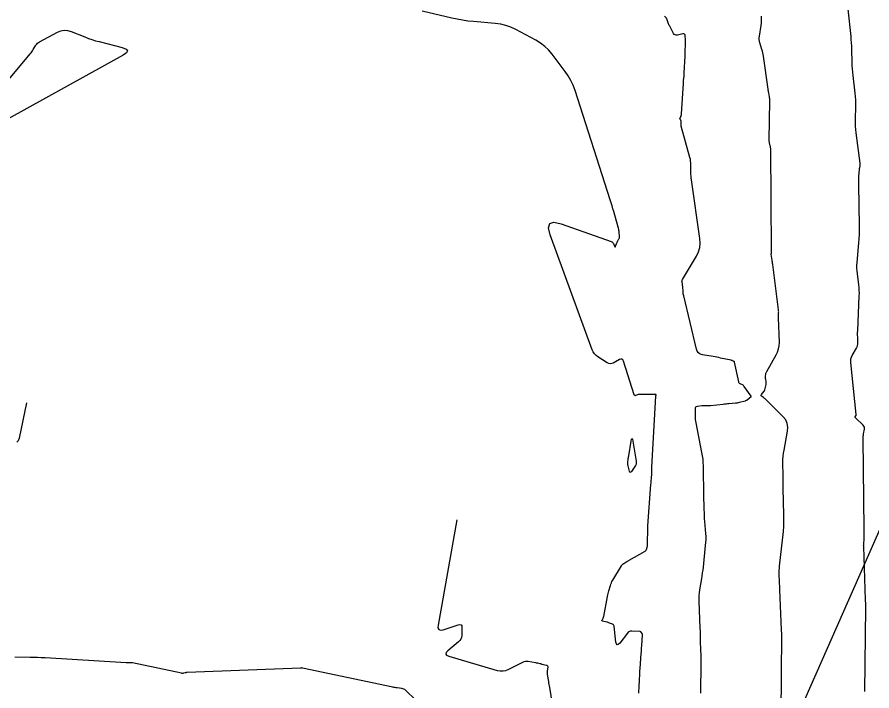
# Model space of a CAD drawing. Extents: x 658976 to 668721, y 639543 to 647196.
# Drawn here: x 662752.2 to 662896.7, y 643287.9 to 643401.7 of the extents above; entities that cross this region are included whole.
import ezdxf

# ---------------------------------------------------------------- set-up
doc = ezdxf.new("R2010")
doc.units = 0
for name, color, linetype in [('Ex_Major Contours', 7, 'Continuous'), ('Ex_Minor Contours', 7, 'Continuous'), ('R_Grid', 7, 'Continuous')]:
    doc.layers.add(name, color=color, linetype=linetype)

msp = doc.modelspace()

# ---------------------------------------------------------------- linework, layer by layer
at = {"layer": 'Ex_Major Contours'}
msp.add_lwpolyline([(662857.25, 643287.48), (662857.28, 643287.9), (662857.3, 643288.32), (662857.39, 643289.99), (662857.41, 643290.4), (662857.43, 643290.82), (662857.46, 643291.24), (662857.49, 643291.66), (662857.66, 643294.17), (662857.69, 643294.5), (662857.71, 643294.83), (662857.73, 643295.16), (662857.76, 643295.5), (662857.89, 643297.36), (662857.89, 643297.43), (662857.88, 643297.49), (662857.85, 643297.54), (662857.82, 643297.6), (662857.65, 643297.8), (662857.6, 643297.85), (662857.55, 643297.88), (662857.49, 643297.9), (662857.43, 643297.91), (662856.11, 643297.98), (662855.88, 643297.97), (662855.67, 643297.91), (662855.49, 643297.79), (662855.33, 643297.63), (662854.04, 643295.96), (662853.8, 643295.71), (662853.62, 643295.66), (662853.48, 643295.8), (662853.4, 643296.13), (662853.08, 643298.79), (662853.05, 643298.91), (662852.99, 643299.01), (662852.91, 643299.08), (662852.81, 643299.14), (662852.33, 643299.33), (662852.21, 643299.38), (662852.09, 643299.42), (662851.97, 643299.46), (662851.84, 643299.49), (662851.14, 643299.67), (662851.07, 643299.69), (662851.04, 643299.73), (662851.03, 643299.79), (662851.06, 643299.85), (662851.22, 643300.14), (662851.25, 643300.21), (662851.28, 643300.29), (662851.31, 643300.37), (662851.33, 643300.45), (662851.96, 643303.84), (662852.01, 643304.08), (662852.06, 643304.31), (662852.12, 643304.54), (662852.19, 643304.78), (662852.46, 643305.7), (662852.54, 643305.93), (662852.63, 643306.15), (662852.73, 643306.37), (662852.85, 643306.58), (662854.33, 643309.01), (662854.36, 643309.05), (662854.38, 643309.08), (662854.41, 643309.12), (662854.44, 643309.15), (662854.58, 643309.28), (662854.61, 643309.31), (662854.64, 643309.34), (662854.68, 643309.37), (662854.72, 643309.39), (662855.24, 643309.72), (662855.34, 643309.78), (662855.44, 643309.84), (662855.55, 643309.9), (662855.65, 643309.96), (662858.33, 643311.47), (662858.41, 643311.53), (662858.47, 643311.59), (662858.52, 643311.67), (662858.56, 643311.76), (662858.67, 643312.13), (662858.7, 643312.22), (662858.71, 643312.32), (662858.73, 643312.42), (662858.73, 643312.51), (662858.75, 643313.56), (662858.75, 643313.74), (662858.75, 643313.93), (662858.76, 643314.11), (662858.76, 643314.3), (662858.76, 643315.03), (662858.76, 643315.22), (662858.77, 643315.4), (662858.77, 643315.59), (662858.79, 643315.77), (662859.31, 643322.75), (662859.33, 643322.99), (662859.35, 643323.23), (662859.36, 643323.48), (662859.38, 643323.72), (662859.44, 643324.68), (662859.45, 643324.93), (662859.47, 643325.17), (662859.48, 643325.41), (662859.49, 643325.65), (662860.13, 643337.68), (662860.13, 643337.7), (662860.13, 643337.71), (662860.13, 643337.75), (662860.13, 643337.75), (662860.14, 643337.76), (662860.14, 643337.76), (662860.15, 643337.76), (662860.2, 643337.77), (662860.21, 643337.77), (662860.22, 643337.77), (662860.22, 643337.78), (662860.22, 643337.79), (662860.17, 643337.91), (662860.16, 643337.93), (662860.14, 643337.95), (662860.12, 643337.96), (662860.1, 643337.96), (662857.38, 643337.96), (662857.3, 643337.96), (662857.21, 643337.95), (662857.13, 643337.92), (662857.04, 643337.9), (662856.72, 643337.77), (662856.64, 643337.75), (662856.58, 643337.76), (662856.53, 643337.8), (662856.5, 643337.87), (662854.68, 643343.56), (662854.57, 643343.79), (662854.42, 643343.91), (662854.22, 643343.93), (662853.98, 643343.84), (662852.94, 643343.26), (662852.68, 643343.16), (662852.43, 643343.13), (662852.17, 643343.17), (662851.92, 643343.3), (662850.36, 643344.29), (662850.05, 643344.53), (662849.78, 643344.81), (662849.56, 643345.13), (662849.4, 643345.49), (662842.27, 643364.91), (662841.99, 643366.12), (662842.2, 643366.83), (662842.91, 643367.05), (662844.12, 643366.78), (662852.61, 643363.79), (662852.73, 643363.74), (662852.82, 643363.66), (662852.9, 643363.57), (662852.96, 643363.46), (662853.16, 643362.98), (662853.21, 643362.89), (662853.26, 643362.86), (662853.31, 643362.89), (662853.35, 643362.99), (662853.55, 643363.55), (662853.58, 643363.64), (662853.62, 643363.73), (662853.66, 643363.81), (662853.71, 643363.9), (662853.91, 643364.23), (662853.95, 643364.32), (662853.98, 643364.41), (662853.99, 643364.5), (662853.99, 643364.59), (662853.92, 643365.48), (662853.9, 643365.66), (662853.87, 643365.84), (662853.84, 643366.02), (662853.79, 643366.19), (662853.05, 643368.84), (662852.9, 643369.34), (662852.76, 643369.84), (662852.6, 643370.34), (662852.45, 643370.83), (662846.5, 643389.32), (662846.19, 643390.18), (662845.8, 643391), (662845.35, 643391.78), (662844.83, 643392.53), (662842.6, 643395.45), (662842.01, 643396.15), (662841.36, 643396.76), (662840.65, 643397.31), (662839.87, 643397.78), (662836.49, 643399.6), (662835.66, 643400), (662834.8, 643400.3), (662833.92, 643400.52), (662833, 643400.64), (662829.31, 643400.94), (662828.38, 643401.04), (662827.47, 643401.17), (662826.56, 643401.33), (662825.65, 643401.52), (662820.67, 643402.71)], dxfattribs=at)
msp.add_lwpolyline([(662856.83, 643326.42), (662856.8, 643326.2), (662856.73, 643325.98), (662856.61, 643325.78), (662856.01, 643324.92), (662855.9, 643324.8), (662855.81, 643324.77), (662855.74, 643324.83), (662855.68, 643324.98), (662855.44, 643325.89), (662855.41, 643326.03), (662855.4, 643326.17), (662855.39, 643326.3), (662855.4, 643326.44), (662855.47, 643327), (662855.48, 643327.14), (662855.5, 643327.28), (662855.52, 643327.42), (662855.55, 643327.56), (662855.95, 643330.05), (662856.03, 643330.4), (662856.1, 643330.51), (662856.18, 643330.4), (662856.25, 643330.05), (662856.81, 643326.66)], close=True, dxfattribs=at)
at = {"layer": 'Ex_Minor Contours'}
for points in [[(662867.73, 643287.52), (662867.79, 643292.64), (662867.79, 643293.13), (662867.79, 643293.61), (662867.78, 643294.1), (662867.77, 643294.58), (662867.71, 643296.52), (662867.69, 643297.01), (662867.67, 643297.49), (662867.66, 643297.98), (662867.64, 643298.46), (662867.47, 643303.03), (662867.47, 643303.51), (662867.49, 643303.99), (662867.53, 643304.47), (662867.6, 643304.95), (662867.91, 643306.86), (662867.99, 643307.33), (662868.05, 643307.81), (662868.12, 643308.29), (662868.17, 643308.77), (662868.56, 643312.44), (662868.6, 643312.94), (662868.62, 643313.44), (662868.62, 643313.95), (662868.59, 643314.45), (662868.43, 643316.47), (662868.39, 643316.97), (662868.36, 643317.48), (662868.34, 643317.99), (662868.32, 643318.49), (662868.26, 643321.22), (662868.25, 643321.8), (662868.24, 643322.38), (662868.23, 643322.96), (662868.22, 643323.54), (662868.18, 643325.87), (662868.16, 643326.45), (662868.11, 643327.03), (662868.04, 643327.6), (662867.94, 643328.17), (662866.95, 643333.17), (662866.9, 643333.44), (662866.87, 643333.72), (662866.85, 643333.99), (662866.84, 643334.27), (662866.84, 643335.61), (662866.86, 643335.75), (662866.92, 643335.86), (662867.02, 643335.94), (662867.17, 643335.98), (662867.89, 643336.07), (662868.01, 643336.09), (662868.14, 643336.1), (662868.26, 643336.1), (662868.39, 643336.1), (662868.89, 643336.09), (662869.02, 643336.08), (662869.15, 643336.09), (662869.27, 643336.09), (662869.4, 643336.1), (662871.53, 643336.32), (662871.77, 643336.35), (662872.02, 643336.37), (662872.26, 643336.4), (662872.5, 643336.42), (662873.61, 643336.52), (662873.78, 643336.54), (662873.95, 643336.56), (662874.12, 643336.6), (662874.29, 643336.64), (662875.24, 643336.88), (662875.27, 643336.88), (662875.3, 643336.89), (662875.32, 643336.91), (662875.35, 643336.92), (662875.45, 643336.98), (662875.48, 643337), (662875.51, 643337.01), (662875.53, 643337.03), (662875.55, 643337.05), (662876.24, 643337.61), (662876.25, 643337.61), (662876.25, 643337.62), (662876.25, 643337.62), (662876.25, 643337.63), (662876.25, 643337.63), (662876.25, 643337.63), (662876.25, 643337.65), (662876.24, 643337.65), (662876.24, 643337.65), (662875.09, 643339.29), (662875.03, 643339.38), (662874.95, 643339.45), (662874.87, 643339.51), (662874.77, 643339.57), (662874.38, 643339.76), (662874.29, 643339.81), (662874.22, 643339.88), (662874.17, 643339.97), (662874.14, 643340.07), (662873.42, 643343.42), (662873.41, 643343.48), (662873.38, 643343.52), (662873.34, 643343.55), (662873.29, 643343.58), (662873.07, 643343.66), (662873.02, 643343.67), (662872.96, 643343.69), (662872.91, 643343.71), (662872.85, 643343.72), (662871.08, 643344.11), (662870.77, 643344.18), (662870.45, 643344.24), (662870.14, 643344.3), (662869.82, 643344.35), (662868, 643344.66), (662867.63, 643344.77), (662867.34, 643344.96), (662867.13, 643345.24), (662866.99, 643345.6), (662864.85, 643354.6), (662864.81, 643354.78), (662864.78, 643354.95), (662864.76, 643355.13), (662864.74, 643355.31), (662864.68, 643356.18), (662864.67, 643356.28), (662864.66, 643356.38), (662864.64, 643356.48), (662864.63, 643356.58), (662864.57, 643356.98), (662864.56, 643357.08), (662864.57, 643357.17), (662864.6, 643357.26), (662864.64, 643357.35), (662866.99, 643361.34), (662867.33, 643362.05), (662867.55, 643362.78), (662867.63, 643363.54), (662867.58, 643364.32), (662866.17, 643374.2), (662866.13, 643374.52), (662866.1, 643374.83), (662866.08, 643375.15), (662866.08, 643375.47), (662866.07, 643376.74), (662866.06, 643377.06), (662866.02, 643377.38), (662865.97, 643377.69), (662865.89, 643378), (662864.44, 643383.25), (662864.42, 643383.33), (662864.41, 643383.41), (662864.41, 643383.48), (662864.41, 643383.56), (662864.42, 643384), (662864.42, 643384.02), (662864.42, 643384.04), (662864.42, 643384.06), (662864.42, 643384.08), (662864.41, 643384.15), (662864.41, 643384.17), (662864.41, 643384.19), (662864.4, 643384.21), (662864.39, 643384.22), (662864.25, 643384.44), (662864.23, 643384.48), (662864.22, 643384.52), (662864.22, 643384.56), (662864.24, 643384.61), (662864.41, 643385.02), (662864.44, 643385.11), (662864.47, 643385.19), (662864.48, 643385.28), (662864.49, 643385.37), (662864.79, 643390.47), (662864.8, 643390.62), (662864.81, 643390.77), (662864.82, 643390.92), (662864.84, 643391.07), (662864.9, 643391.67), (662864.91, 643391.82), (662864.93, 643391.97), (662864.94, 643392.12), (662864.94, 643392.27), (662865.08, 643395.12), (662865.09, 643395.35), (662865.1, 643395.57), (662865.11, 643395.8), (662865.12, 643396.03), (662865.16, 643396.99), (662865.16, 643397.18), (662865.17, 643397.38), (662865.16, 643397.58), (662865.15, 643397.78), (662865.11, 643398.57), (662865.08, 643398.73), (662865, 643398.84), (662864.88, 643398.89), (662864.71, 643398.87), (662863.78, 643398.66), (662863.58, 643398.64), (662863.4, 643398.68), (662863.26, 643398.78), (662863.14, 643398.95), (662862.48, 643400.18), (662862.42, 643400.31), (662862.36, 643400.45), (662862.3, 643400.58), (662862.25, 643400.72), (662862, 643401.41), (662861.97, 643401.48), (662861.93, 643401.54), (662861.89, 643401.59), (662861.84, 643401.65), (662861.63, 643401.84)], [(662881.32, 643284.64), (662881.36, 643289.85), (662881.36, 643290.54), (662881.37, 643291.24), (662881.38, 643291.93), (662881.38, 643292.62), (662881.42, 643295.39), (662881.43, 643296.09), (662881.42, 643296.78), (662881.41, 643297.47), (662881.38, 643298.17), (662881.09, 643304.93), (662881.08, 643305.26), (662881.07, 643305.6), (662881.05, 643305.94), (662881.04, 643306.27), (662880.99, 643307.61), (662880.99, 643307.95), (662880.99, 643308.28), (662881.01, 643308.62), (662881.05, 643308.95), (662881.61, 643313.87), (662881.7, 643314.8), (662881.76, 643315.73), (662881.78, 643316.66), (662881.78, 643317.59), (662881.67, 643322.12), (662881.66, 643322.66), (662881.65, 643323.19), (662881.64, 643323.73), (662881.63, 643324.27), (662881.61, 643326.43), (662881.61, 643326.97), (662881.65, 643327.5), (662881.71, 643328.04), (662881.8, 643328.57), (662882.41, 643331.75), (662882.46, 643332.44), (662882.35, 643333.07), (662882.08, 643333.65), (662881.65, 643334.18), (662878.59, 643337.19), (662878.52, 643337.26), (662878.45, 643337.32), (662878.38, 643337.38), (662878.31, 643337.44), (662878.01, 643337.66), (662877.95, 643337.72), (662877.93, 643337.78), (662877.93, 643337.85), (662877.98, 643337.92), (662878.44, 643338.49), (662878.46, 643338.51), (662878.47, 643338.52), (662878.48, 643338.54), (662878.49, 643338.56), (662878.53, 643338.65), (662878.54, 643338.67), (662878.55, 643338.69), (662878.56, 643338.71), (662878.56, 643338.73), (662878.77, 643339.63), (662878.79, 643339.74), (662878.8, 643339.85), (662878.8, 643339.96), (662878.78, 643340.07), (662878.7, 643340.51), (662878.69, 643340.62), (662878.68, 643340.73), (662878.68, 643340.84), (662878.69, 643340.96), (662878.74, 643341.42), (662878.75, 643341.53), (662878.78, 643341.64), (662878.82, 643341.74), (662878.88, 643341.84), (662880.47, 643344.62), (662880.72, 643345.12), (662880.89, 643345.65), (662880.99, 643346.19), (662881.01, 643346.75), (662880.87, 643350.9), (662880.87, 643351.01), (662880.87, 643351.13), (662880.87, 643351.24), (662880.87, 643351.35), (662880.89, 643351.79), (662880.9, 643351.91), (662880.89, 643352.02), (662880.89, 643352.13), (662880.87, 643352.24), (662879.89, 643359.93), (662879.86, 643360.1), (662879.84, 643360.28), (662879.81, 643360.46), (662879.79, 643360.64), (662879.63, 643361.66), (662879.63, 643361.68), (662879.63, 643361.69), (662879.63, 643361.71), (662879.64, 643361.73), (662879.68, 643361.79), (662879.69, 643361.81), (662879.69, 643361.83), (662879.7, 643361.84), (662879.69, 643361.86), (662879.67, 643362.04), (662879.66, 643362.07), (662879.66, 643362.11), (662879.66, 643362.15), (662879.66, 643362.18), (662879.55, 643379.5), (662879.54, 643379.62), (662879.53, 643379.74), (662879.51, 643379.86), (662879.48, 643379.98), (662879.35, 643380.45), (662879.32, 643380.57), (662879.3, 643380.69), (662879.29, 643380.81), (662879.29, 643380.93), (662879.4, 643387.58), (662879.4, 643387.75), (662879.39, 643387.91), (662879.37, 643388.07), (662879.35, 643388.23), (662879.23, 643388.88), (662879.2, 643389.04), (662879.17, 643389.2), (662879.14, 643389.36), (662879.12, 643389.53), (662878.32, 643395.09), (662878.27, 643395.38), (662878.21, 643395.67), (662878.14, 643395.95), (662878.06, 643396.23), (662877.71, 643397.36), (662877.64, 643397.64), (662877.61, 643397.93), (662877.6, 643398.21), (662877.63, 643398.5), (662877.92, 643400.28), (662877.98, 643400.68), (662878, 643401.07), (662878, 643401.47), (662877.97, 643401.86)], [(662895.43, 643287.79), (662895.62, 643301.92), (662895.62, 643302.04), (662895.62, 643302.15), (662895.62, 643302.26), (662895.62, 643302.37), (662895.6, 643302.83), (662895.59, 643302.94), (662895.59, 643303.05), (662895.58, 643303.16), (662895.58, 643303.28), (662895.26, 643312.25), (662895.25, 643312.39), (662895.26, 643312.54), (662895.26, 643312.68), (662895.28, 643312.82), (662895.34, 643313.39), (662895.36, 643313.54), (662895.37, 643313.68), (662895.37, 643313.82), (662895.37, 643313.97), (662895.36, 643314.54), (662895.35, 643314.69), (662895.35, 643314.83), (662895.35, 643314.97), (662895.35, 643315.12), (662895.17, 643330.5), (662895.17, 643330.7), (662895.19, 643330.9), (662895.21, 643331.09), (662895.24, 643331.29), (662895.39, 643332.07), (662895.41, 643332.26), (662895.38, 643332.43), (662895.3, 643332.59), (662895.18, 643332.74), (662893.87, 643334.03), (662893.84, 643334.07), (662893.83, 643334.11), (662893.83, 643334.15), (662893.85, 643334.19), (662893.95, 643334.37), (662893.97, 643334.41), (662893.99, 643334.46), (662893.99, 643334.51), (662893.99, 643334.56), (662893.08, 643343.33), (662893.07, 643343.65), (662893.11, 643343.95), (662893.2, 643344.25), (662893.33, 643344.53), (662894.05, 643345.77), (662894.16, 643345.99), (662894.23, 643346.22), (662894.27, 643346.45), (662894.28, 643346.7), (662894.25, 643347.69), (662894.24, 643347.94), (662894.24, 643348.19), (662894.24, 643348.43), (662894.25, 643348.68), (662894.52, 643354.59), (662894.53, 643355.06), (662894.52, 643355.53), (662894.49, 643356), (662894.44, 643356.47), (662894.2, 643358.35), (662894.15, 643358.82), (662894.13, 643359.29), (662894.13, 643359.76), (662894.16, 643360.23), (662894.47, 643363.55), (662894.52, 643364.26), (662894.56, 643364.98), (662894.57, 643365.69), (662894.57, 643366.4), (662894.45, 643373.43), (662894.44, 643373.61), (662894.44, 643373.78), (662894.45, 643373.96), (662894.45, 643374.13), (662894.47, 643374.96), (662894.47, 643375.07), (662894.48, 643375.19), (662894.49, 643375.3), (662894.5, 643375.41), (662894.55, 643375.88), (662894.56, 643375.97), (662894.57, 643376.07), (662894.58, 643376.17), (662894.59, 643376.26), (662894.64, 643376.65), (662894.65, 643376.74), (662894.65, 643376.84), (662894.65, 643376.93), (662894.64, 643377.03), (662893.99, 643382.16), (662893.93, 643382.72), (662893.89, 643383.27), (662893.87, 643383.83), (662893.87, 643384.39), (662893.92, 643386.63), (662893.92, 643387.19), (662893.91, 643387.74), (662893.87, 643388.3), (662893.82, 643388.86), (662893.48, 643391.84), (662893.42, 643392.39), (662893.37, 643392.94), (662893.34, 643393.49), (662893.32, 643394.04), (662893.27, 643396.25), (662893.25, 643396.8), (662893.21, 643397.35), (662893.17, 643397.9), (662893.12, 643398.45), (662892.63, 643403.06)], [(662749.07, 643389.11), (662754.44, 643395.52), (662754.58, 643395.69), (662754.71, 643395.86), (662754.83, 643396.03), (662754.95, 643396.22), (662755.4, 643396.95), (662755.52, 643397.13), (662755.67, 643397.28), (662755.83, 643397.41), (662756.01, 643397.52), (662759.04, 643399.14), (662759.6, 643399.37), (662760.17, 643399.47), (662760.74, 643399.43), (662761.32, 643399.27), (662763.66, 643398.34), (662764.25, 643398.11), (662764.85, 643397.91), (662765.45, 643397.72), (662766.05, 643397.56), (662769.97, 643396.55), (662770.62, 643396.3), (662770.86, 643396.01), (662770.7, 643395.66), (662770.13, 643395.26), (662747.49, 643382.77)], [(662753.79, 643336.53), (662752.57, 643330.59), (662752.41, 643330.12), (662752.14, 643329.87)], [(662826.51, 643316.76), (662823.35, 643298.98), (662823.33, 643298.52), (662823.46, 643298.24), (662823.76, 643298.14), (662824.21, 643298.22), (662826.76, 643299.04), (662827.04, 643299.09), (662827.23, 643299.03), (662827.35, 643298.86), (662827.38, 643298.58), (662827.34, 643297.24), (662827.3, 643296.92), (662827.2, 643296.63), (662827.03, 643296.37), (662826.81, 643296.14), (662824.98, 643294.65), (662824.69, 643294.36), (662824.63, 643294.1), (662824.79, 643293.9), (662825.16, 643293.73), (662833.33, 643291.34), (662833.83, 643291.24), (662834.33, 643291.24), (662834.81, 643291.34), (662835.29, 643291.53), (662837.69, 643292.75), (662837.91, 643292.84), (662838.13, 643292.89), (662838.36, 643292.9), (662838.59, 643292.88), (662839.81, 643292.66), (662839.9, 643292.64), (662839.99, 643292.63), (662840.08, 643292.61), (662840.17, 643292.59), (662840.54, 643292.51), (662840.63, 643292.49), (662840.72, 643292.47), (662840.81, 643292.44), (662840.9, 643292.42), (662841.65, 643292.25), (662841.78, 643292.2), (662841.86, 643292.12), (662841.9, 643292.02), (662841.9, 643291.88), (662841.8, 643291.27), (662841.79, 643291.12), (662841.78, 643290.97), (662841.79, 643290.82), (662841.8, 643290.66), (662841.99, 643289.47), (662842.03, 643289.22), (662842.07, 643288.97), (662842.11, 643288.72), (662842.15, 643288.47), (662843.68, 643278.91)], [(662819.56, 643286.32), (662817.86, 643287.98), (662817.71, 643288.1), (662817.56, 643288.19), (662817.39, 643288.25), (662817.2, 643288.29), (662816.45, 643288.38), (662816.26, 643288.4), (662816.07, 643288.43), (662815.88, 643288.46), (662815.7, 643288.5), (662800.42, 643291.71), (662800.41, 643291.71), (662800.39, 643291.72), (662800.38, 643291.72), (662800.37, 643291.73), (662800.32, 643291.75), (662800.31, 643291.76), (662800.3, 643291.76), (662800.28, 643291.76), (662800.27, 643291.75), (662800.18, 643291.71), (662800.17, 643291.71), (662800.15, 643291.7), (662800.13, 643291.7), (662800.11, 643291.7), (662780.95, 643290.98), (662780.87, 643290.98), (662780.79, 643290.97), (662780.71, 643290.95), (662780.63, 643290.94), (662780.32, 643290.86), (662780.24, 643290.84), (662780.16, 643290.84), (662780.08, 643290.84), (662780, 643290.85), (662771.7, 643292.6), (662771.61, 643292.61), (662771.52, 643292.63), (662771.43, 643292.63), (662771.34, 643292.63), (662770.98, 643292.63), (662770.89, 643292.63), (662770.8, 643292.63), (662770.71, 643292.64), (662770.61, 643292.64), (662756.94, 643293.45), (662756.3, 643293.48), (662755.66, 643293.51), (662755.02, 643293.53), (662754.39, 643293.54), (662751.83, 643293.58)]]:
    msp.add_lwpolyline(points, dxfattribs=at)
at = {"layer": 'R_Grid'}
msp.add_line((662695.34, 642857.16), (662998.85, 643543.01), dxfattribs=at)

doc.saveas('drawing.dxf')
